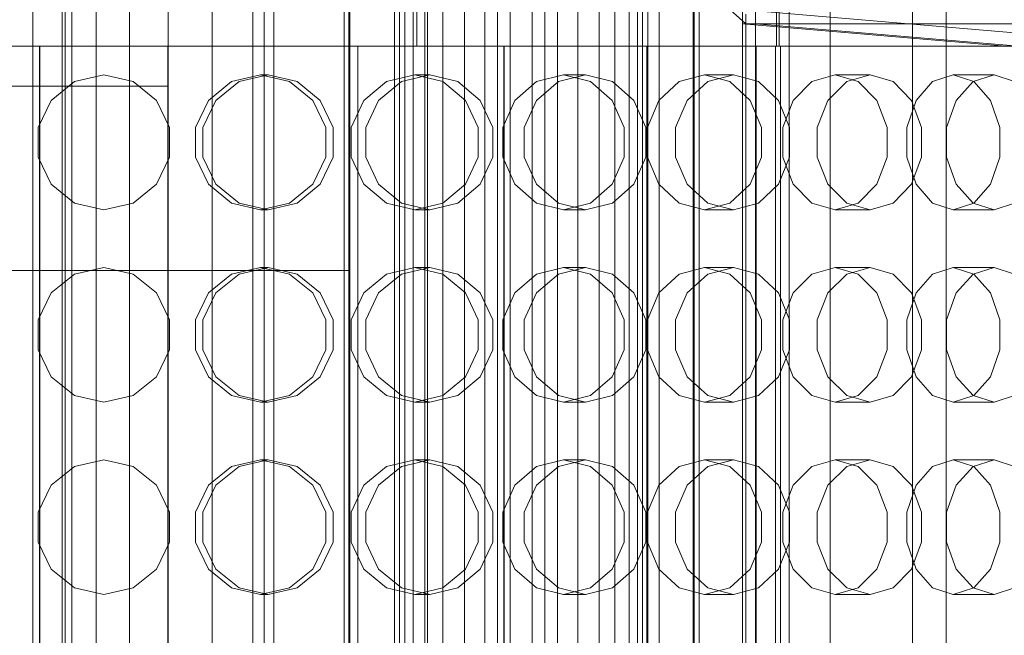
# Model space of a CAD drawing. Header units: millimetres. Extents: x -1970 to 61924, y -58230 to 6847.
# Tile 566 of 656: x 24424 to 24731, y -17984 to -17792. Entities that reach past the tile are written whole.
import ezdxf

# ---------------------------------------------------------------- set-up
doc = ezdxf.new("R2010")
doc.units = ezdxf.units.MM
for name, color, linetype, lineweight in [('COTAS_P', 1, 'Continuous', 0), ('superior_briquetadora', 7, 'Continuous', 0), ('superior_C02', 7, 'Continuous', 0), ('superior_C02-briq', 7, 'Continuous', 0), ('superior_C05', 7, 'Continuous', 0)]:
    doc.layers.add(name, color=color, linetype=linetype, lineweight=lineweight)
doc.dimstyles.new('R19_100', dxfattribs={"dimtxt": 250, "dimasz": 150, "dimexe": 150, "dimexo": 80, "dimgap": 100, "dimtad": 1, "dimtih": 1, "dimtoh": 1, "dimdsep": 46, "dimcen": 0.09, "dimadec": 0, "dimazin": 0, "dimtfac": 1, "dimtdec": 4, "dimtofl": 0, "dimtmove": 0, "dimatfit": 3, "dimfxl": 1, "dimtolj": 1, "dimtzin": 0, "dimarcsym": 0})

# ---------------------------------------------------------------- blocks, each defined once
blk = doc.blocks.new('DIM_R26_29')
at = {"layer": 'COTAS_P'}
for p, q in [((24250.07, -17080), (24400.07, -17035)), ((26750.07, -17080), (26600.07, -17035)), ((24250.07, -17980), (24250.07, -17080)), ((24250.07, -17080), (26750.07, -17080)), ((24250.07, -17080), (24400.07, -17125)), ((26750.07, -17080), (26600.07, -17125)), ((26750.07, -17980), (26750.07, -17080))]:
    blk.add_line(p, q, dxfattribs=at)
blk.add_text('2500 P', height=250, dxfattribs=at).set_placement((25500.07, -16980))

msp = doc.modelspace()

# ---------------------------------------------------------------- linework, layer by layer
at = {"layer": 'superior_briquetadora'}
for p, q in [((24547.567, -17250), (24547.567, -17800)), ((24659.657, -17520), (24659.657, -17800)), ((24660.478, -17520), (24660.478, -17800)), ((24500.067, -18305), (24500.067, -17655)), ((24503.067, -18305), (24503.067, -17655)), ((24650.067, -17793), (24500.067, -17658)), ((24623.067, -18171), (24623.067, -17789)), ((24649.067, -17789), (24649.067, -18171)), ((24650.067, -17790), (24650.067, -17793)), ((24650.067, -17790), (24650.067, -18170)), ((24653.067, -17789), (24735.067, -17796)), ((24653.067, -17793), (24653.067, -17789)), ((24653.067, -17790), (24653.067, -18170)), ((24731.067, -17800), (24649.067, -17793)), ((24649.067, -17793), (24649.067, -18167)), ((24649.067, -17793), (24653.067, -17793)), ((25050.067, -17793), (24650.067, -17793)), ((24653.067, -18167), (24653.067, -17793)), ((24653.067, -17793), (24735.067, -17800)), ((24653.067, -17793), (25047.067, -17793)), ((24410.384, -17800), (24430.2, -17800)), ((24411.103, -17800), (24430.067, -17800)), ((24411.206, -17800), (24430.167, -17800)), ((24430.552, -17800), (24411.518, -17800)), ((24430.568, -17800), (24411.549, -17800)), ((24412.756, -17800), (24431.046, -17800)), ((24430.067, -17800), (24430.067, -18160)), ((24430.067, -17800), (24470.067, -17800)), ((24430.167, -17800), (24430.167, -18160)), ((24430.167, -17800), (24469.967, -17800)), ((24430.2, -17800), (24450.067, -17800)), ((24450.067, -17800), (24430.552, -17800)), ((24450.067, -17800), (24430.568, -17800)), ((24431.046, -17800), (24450.067, -17800)), ((24450.067, -17800), (24469.089, -17800)), ((24469.567, -17800), (24450.067, -17800)), ((24469.583, -17800), (24450.067, -17800)), ((24450.067, -17800), (24469.935, -17800)), ((24469.089, -17800), (24487.379, -17800)), ((24488.586, -17800), (24469.567, -17800)), ((24488.617, -17800), (24469.583, -17800)), ((24469.935, -17800), (24489.751, -17800)), ((24469.967, -17800), (24488.929, -17800)), ((24469.967, -18160), (24469.967, -17800)), ((24470.067, -17800), (24489.032, -17800)), ((24470.067, -18160), (24470.067, -17800)), ((24487.379, -17800), (24504.236, -17800)), ((24506.657, -17800), (24488.586, -17800)), ((24506.703, -17800), (24488.617, -17800)), ((24488.929, -17800), (24506.938, -17800)), ((24489.032, -17800), (24507.043, -17800)), ((24489.751, -17800), (24509.465, -17800)), ((24504.236, -17800), (24519.01, -17800)), ((24523.335, -17800), (24506.657, -17800)), ((24523.394, -17800), (24506.703, -17800)), ((24506.938, -17800), (24523.553, -17800)), ((24507.043, -17800), (24523.658, -17800)), ((24509.465, -17800), (24529.027, -17800)), ((24519.01, -17800), (24531.136, -17800)), ((24538.208, -17800), (24523.335, -17800)), ((24538.279, -17800), (24523.394, -17800)), ((24523.553, -17800), (24538.368, -17800)), ((24523.658, -17800), (24538.472, -17800)), ((24529.027, -17800), (24548.386, -17800)), ((24529.192, -18160), (24529.192, -17800)), ((24532.618, -17800), (24529.192, -17800)), ((24531.136, -17800), (24540.146, -17800)), ((24542.373, -17800), (24532.618, -17800)), ((24550.911, -17800), (24538.208, -17800)), ((24550.992, -17800), (24538.279, -17800)), ((24538.368, -17800), (24551.017, -17800)), ((24538.472, -17800), (24551.12, -17800)), ((24540.146, -17800), (24545.694, -17800)), ((24556.972, -17800), (24542.373, -17800)), ((24545.694, -17800), (24547.567, -17800)), ((24548.386, -17800), (24567.493, -17800)), ((24561.131, -17800), (24550.911, -17800)), ((24561.221, -17800), (24550.992, -17800)), ((24551.017, -17800), (24561.193, -17800)), ((24551.12, -17800), (24561.295, -17800)), ((24574.192, -17800), (24556.972, -17800)), ((24568.617, -17800), (24561.131, -17800)), ((24561.193, -17800), (24568.644, -17800)), ((24568.712, -17800), (24561.221, -17800)), ((24561.295, -17800), (24568.745, -17800)), ((24567.493, -17800), (24586.298, -17800)), ((24573.183, -17800), (24568.617, -17800)), ((24568.644, -17800), (24573.19, -17800)), ((24573.282, -17800), (24568.712, -17800)), ((24568.745, -17800), (24573.29, -17800)), ((24574.717, -17800), (24573.183, -17800)), ((24573.19, -17800), (24574.717, -17800)), ((24574.817, -17800), (24573.282, -17800)), ((24573.29, -17800), (24574.817, -17800)), ((24591.413, -17800), (24574.192, -17800)), ((24574.717, -17800), (24574.717, -18160)), ((24574.817, -18160), (24574.817, -17800)), ((24586.298, -17800), (24604.754, -17800)), ((24606.012, -17800), (24591.413, -17800)), ((24602.771, -17800), (24600.072, -17800)), ((24600.072, -17800), (24603.246, -17800)), ((24611.079, -17800), (24602.771, -17800)), ((24603.246, -17800), (24611.982, -17800)), ((24604.754, -17800), (24622.812, -17800)), ((24615.767, -17800), (24606.012, -17800)), ((24624.181, -17800), (24611.079, -17800)), ((24611.982, -17800), (24625.425, -17800)), ((24619.192, -17800), (24615.767, -17800)), ((24619.192, -18160), (24619.192, -17800)), ((24622.812, -17800), (24640.427, -17800)), ((24640.797, -17800), (24624.181, -17800)), ((24625.425, -17800), (24642.259, -17800)), ((24634.795, -17800), (24628.781, -17800)), ((24628.781, -17800), (24628.964, -17800)), ((24628.964, -17800), (24635.307, -17800)), ((24645.815, -17800), (24634.795, -17800)), ((24635.307, -17800), (24646.554, -17800)), ((24640.427, -17800), (24657.554, -17800)), ((24659.299, -17800), (24640.797, -17800)), ((24642.259, -17800), (24660.836, -17800)), ((24659.657, -17800), (24645.815, -17800)), ((24646.554, -17800), (24660.478, -17800)), ((24653.317, -18160), (24653.317, -17800)), ((24656.743, -17800), (24653.317, -17800)), ((24666.498, -17800), (24656.743, -17800)), ((24657.554, -17800), (24674.147, -17800)), ((24677.876, -17800), (24659.299, -17800)), ((24659.299, -17800), (24659.299, -18160)), ((24673.581, -17800), (24659.657, -17800)), ((24660.478, -17800), (24674.32, -17800)), ((24660.836, -17800), (24679.338, -17800)), ((24660.836, -17800), (24660.836, -18160)), ((24681.097, -17800), (24666.498, -17800)), ((24684.828, -17800), (24673.581, -17800)), ((24674.147, -17800), (24690.166, -17800)), ((24674.32, -17800), (24685.34, -17800)), ((24694.71, -17800), (24677.876, -17800)), ((24679.338, -17800), (24695.954, -17800)), ((24698.317, -17800), (24681.097, -17800)), ((24691.171, -17800), (24684.828, -17800)), ((24685.34, -17800), (24691.354, -17800)), ((24690.166, -17800), (24705.568, -17800)), ((24691.354, -17800), (24691.171, -17800)), ((24708.153, -17800), (24694.71, -17800)), ((24695.954, -17800), (24709.056, -17800)), ((24715.538, -17800), (24698.317, -17800)), ((24705.568, -17800), (24720.315, -17800)), ((24716.889, -17800), (24708.153, -17800)), ((24709.056, -17800), (24717.364, -17800)), ((24730.137, -17800), (24715.538, -17800)), ((24720.063, -17800), (24716.889, -17800)), ((24717.364, -17800), (24720.063, -17800)), ((24720.315, -17800), (24734.367, -17800)), ((24739.892, -17800), (24730.137, -17800)), ((24450.067, -17809), (24440.955, -17811.08)), ((24450.067, -17809), (24459.18, -17811.08)), ((24489.883, -17811.08), (24498.917, -17809)), ((24501.266, -17809), (24492.218, -17811.08)), ((24498.917, -17809), (24501.266, -17809)), ((24507.951, -17811.08), (24498.917, -17809)), ((24501.266, -17809), (24510.287, -17811.08)), ((24538.129, -17811.08), (24546.931, -17809)), ((24551.589, -17809), (24542.76, -17811.08)), ((24546.931, -17809), (24551.589, -17809)), ((24555.732, -17811.08), (24546.931, -17809)), ((24551.589, -17809), (24560.364, -17811.08)), ((24584.869, -17811.08), (24593.287, -17809)), ((24600.175, -17809), (24591.716, -17811.08)), ((24593.287, -17809), (24600.175, -17809)), ((24601.705, -17811.08), (24593.287, -17809)), ((24600.175, -17809), (24608.553, -17811.08)), ((24629.302, -17811.08), (24637.192, -17809)), ((24637.192, -17809), (24646.192, -17809)), ((24645.083, -17811.08), (24637.192, -17809)), ((24646.192, -17809), (24638.248, -17811.08)), ((24646.192, -17809), (24654.031, -17811.08)), ((24670.668, -17811.08), (24677.896, -17809)), ((24677.896, -17809), (24688.854, -17809)), ((24685.125, -17811.08), (24677.896, -17809)), ((24688.854, -17809), (24681.56, -17811.08)), ((24688.854, -17809), (24696.019, -17811.08)), ((24708.259, -17811.08), (24714.702, -17809)), ((24714.702, -17809), (24727.43, -17809)), ((24721.145, -17811.08), (24714.702, -17809)), ((24727.43, -17809), (24720.912, -17811.08)), ((24727.43, -17809), (24733.799, -17811.08)), ((24440.955, -17811.08), (24433.649, -17816.906)), ((24459.18, -17811.08), (24466.486, -17816.906)), ((24482.639, -17816.907), (24489.883, -17811.08)), ((24492.218, -17811.08), (24484.944, -17816.906)), ((24515.195, -17816.907), (24507.951, -17811.08)), ((24510.287, -17811.08), (24517.499, -17816.906)), ((24531.071, -17816.907), (24538.129, -17811.08)), ((24542.76, -17811.08), (24535.641, -17816.906)), ((24562.79, -17816.907), (24555.732, -17811.08)), ((24560.364, -17811.08), (24567.359, -17816.906)), ((24578.118, -17816.907), (24584.869, -17811.08)), ((24591.716, -17811.08), (24584.875, -17816.906)), ((24584.875, -17816.906), (24591.716, -17811.08)), ((24608.455, -17816.907), (24601.705, -17811.08)), ((24608.553, -17811.08), (24615.212, -17816.906)), ((24622.974, -17816.907), (24629.302, -17811.08)), ((24638.248, -17811.08), (24631.802, -17816.906)), ((24651.411, -17816.907), (24645.083, -17811.08)), ((24654.031, -17811.08), (24660.239, -17816.906)), ((24664.871, -17816.907), (24670.668, -17811.08)), ((24681.56, -17811.08), (24675.619, -17816.906)), ((24690.922, -17816.907), (24685.125, -17811.08)), ((24696.019, -17811.08), (24701.67, -17816.906)), ((24703.093, -17816.907), (24708.259, -17811.08)), ((24720.912, -17811.08), (24715.577, -17816.906)), ((24726.312, -17816.907), (24721.145, -17811.08)), ((24433.649, -17816.906), (24429.594, -17825.326)), ((24466.486, -17816.906), (24470.541, -17825.326)), ((24478.619, -17825.327), (24482.639, -17816.907)), ((24484.944, -17816.906), (24480.898, -17825.326)), ((24519.215, -17825.327), (24515.195, -17816.907)), ((24517.499, -17816.906), (24521.495, -17825.326)), ((24527.155, -17825.327), (24531.071, -17816.907)), ((24535.641, -17816.906), (24531.675, -17825.326)), ((24566.706, -17825.327), (24562.79, -17816.907)), ((24567.359, -17816.906), (24571.227, -17825.326)), ((24574.372, -17825.327), (24578.118, -17816.907)), ((24584.875, -17816.906), (24581.056, -17825.326)), ((24581.056, -17825.326), (24584.875, -17816.906)), ((24612.202, -17825.327), (24608.455, -17816.907)), ((24615.212, -17816.906), (24618.885, -17825.326)), ((24619.462, -17825.327), (24622.974, -17816.907)), ((24631.802, -17816.906), (24628.195, -17825.326)), ((24654.923, -17825.327), (24651.411, -17816.907)), ((24660.239, -17816.906), (24663.656, -17825.326)), ((24661.654, -17825.327), (24664.871, -17816.907)), ((24675.619, -17816.906), (24672.286, -17825.326)), ((24694.139, -17825.327), (24690.922, -17816.907)), ((24700.225, -17825.327), (24703.093, -17816.907)), ((24701.67, -17816.906), (24704.771, -17825.326)), ((24715.577, -17816.906), (24712.575, -17825.326)), ((24729.179, -17825.327), (24726.312, -17816.907)), ((24429.594, -17825.326), (24429.594, -17834.674)), ((24470.541, -17825.326), (24470.541, -17834.674)), ((24478.619, -17834.673), (24478.619, -17825.327)), ((24480.898, -17825.326), (24480.898, -17834.674)), ((24519.215, -17834.673), (24519.215, -17825.327)), ((24521.495, -17825.326), (24521.495, -17834.674)), ((24527.155, -17834.673), (24527.155, -17825.327)), ((24531.675, -17825.326), (24531.675, -17834.674)), ((24566.706, -17834.673), (24566.706, -17825.327)), ((24571.227, -17825.326), (24571.227, -17834.674)), ((24574.372, -17834.673), (24574.372, -17825.327)), ((24581.056, -17825.326), (24581.056, -17834.674)), ((24612.202, -17834.673), (24612.202, -17825.327)), ((24618.885, -17825.326), (24618.885, -17834.674)), ((24619.462, -17834.673), (24619.462, -17825.327)), ((24628.195, -17825.326), (24628.195, -17834.674)), ((24654.923, -17834.673), (24654.923, -17825.327)), ((24661.654, -17834.673), (24661.654, -17825.327)), ((24663.656, -17825.326), (24663.656, -17834.674)), ((24672.286, -17825.326), (24672.286, -17834.674)), ((24694.139, -17834.673), (24694.139, -17825.327)), ((24700.225, -17834.673), (24700.225, -17825.327)), ((24704.771, -17825.326), (24704.771, -17834.674)), ((24712.575, -17825.326), (24712.575, -17834.674)), ((24729.179, -17834.673), (24729.179, -17825.327)), ((24429.594, -17834.674), (24433.649, -17843.094)), ((24470.541, -17834.674), (24466.486, -17843.094)), ((24482.639, -17843.093), (24478.619, -17834.673)), ((24480.898, -17834.674), (24484.944, -17843.094)), ((24515.195, -17843.093), (24519.215, -17834.673)), ((24521.495, -17834.674), (24517.499, -17843.094)), ((24531.071, -17843.093), (24527.155, -17834.673)), ((24531.675, -17834.674), (24535.641, -17843.094)), ((24562.79, -17843.093), (24566.706, -17834.673)), ((24571.227, -17834.674), (24567.359, -17843.094)), ((24578.118, -17843.093), (24574.372, -17834.673)), ((24581.056, -17834.674), (24584.875, -17843.094)), ((24584.875, -17843.094), (24581.056, -17834.674)), ((24608.455, -17843.093), (24612.202, -17834.673)), ((24618.885, -17834.674), (24615.212, -17843.094)), ((24622.974, -17843.093), (24619.462, -17834.673)), ((24628.195, -17834.674), (24631.802, -17843.094)), ((24651.411, -17843.093), (24654.923, -17834.673)), ((24663.656, -17834.674), (24660.239, -17843.094)), ((24664.871, -17843.093), (24661.654, -17834.673)), ((24672.286, -17834.674), (24675.619, -17843.094)), ((24690.922, -17843.093), (24694.139, -17834.673)), ((24703.093, -17843.093), (24700.225, -17834.673)), ((24704.771, -17834.674), (24701.67, -17843.094)), ((24712.575, -17834.674), (24715.577, -17843.094)), ((24726.312, -17843.093), (24729.179, -17834.673)), ((24433.649, -17843.094), (24440.955, -17848.92)), ((24466.486, -17843.094), (24459.18, -17848.92)), ((24489.883, -17848.92), (24482.639, -17843.093)), ((24484.944, -17843.094), (24492.218, -17848.92)), ((24507.951, -17848.92), (24515.195, -17843.093)), ((24517.499, -17843.094), (24510.287, -17848.92)), ((24538.129, -17848.92), (24531.071, -17843.093)), ((24535.641, -17843.094), (24542.76, -17848.92)), ((24555.732, -17848.92), (24562.79, -17843.093)), ((24567.359, -17843.094), (24560.364, -17848.92)), ((24584.869, -17848.92), (24578.118, -17843.093)), ((24584.875, -17843.094), (24591.716, -17848.92)), ((24591.716, -17848.92), (24584.875, -17843.094)), ((24601.705, -17848.92), (24608.455, -17843.093)), ((24615.212, -17843.094), (24608.553, -17848.92)), ((24629.302, -17848.92), (24622.974, -17843.093)), ((24631.802, -17843.094), (24638.248, -17848.92)), ((24645.083, -17848.92), (24651.411, -17843.093)), ((24660.239, -17843.094), (24654.031, -17848.92)), ((24670.668, -17848.92), (24664.871, -17843.093)), ((24675.619, -17843.094), (24681.56, -17848.92)), ((24685.125, -17848.92), (24690.922, -17843.093)), ((24701.67, -17843.094), (24696.019, -17848.92)), ((24708.259, -17848.92), (24703.093, -17843.093)), ((24715.577, -17843.094), (24720.912, -17848.92)), ((24721.145, -17848.92), (24726.312, -17843.093)), ((24440.955, -17848.92), (24450.067, -17851)), ((24459.18, -17848.92), (24450.067, -17851)), ((24498.917, -17851), (24489.883, -17848.92)), ((24492.218, -17848.92), (24501.266, -17851)), ((24498.917, -17851), (24507.951, -17848.92)), ((24510.287, -17848.92), (24501.266, -17851)), ((24546.931, -17851), (24538.129, -17848.92)), ((24542.76, -17848.92), (24551.589, -17851)), ((24546.931, -17851), (24555.732, -17848.92)), ((24560.364, -17848.92), (24551.589, -17851)), ((24593.287, -17851), (24584.869, -17848.92)), ((24591.716, -17848.92), (24600.175, -17851)), ((24593.287, -17851), (24601.705, -17848.92)), ((24608.553, -17848.92), (24600.175, -17851)), ((24637.192, -17851), (24629.302, -17848.92)), ((24637.192, -17851), (24645.083, -17848.92)), ((24638.248, -17848.92), (24646.192, -17851)), ((24654.031, -17848.92), (24646.192, -17851)), ((24677.896, -17851), (24670.668, -17848.92)), ((24677.896, -17851), (24685.125, -17848.92)), ((24681.56, -17848.92), (24688.854, -17851)), ((24696.019, -17848.92), (24688.854, -17851)), ((24714.702, -17851), (24708.259, -17848.92)), ((24714.702, -17851), (24721.145, -17848.92)), ((24720.912, -17848.92), (24727.43, -17851)), ((24733.799, -17848.92), (24727.43, -17851)), ((24498.917, -17851), (24501.266, -17851)), ((24546.931, -17851), (24551.589, -17851)), ((24593.287, -17851), (24600.175, -17851)), ((24637.192, -17851), (24646.192, -17851)), ((24677.896, -17851), (24688.854, -17851)), ((24714.702, -17851), (24727.43, -17851)), ((24450.067, -17869), (24440.955, -17871.08)), ((24450.067, -17869), (24459.18, -17871.08)), ((24489.883, -17871.08), (24498.917, -17869)), ((24501.266, -17869), (24492.218, -17871.08)), ((24498.917, -17869), (24501.266, -17869)), ((24507.951, -17871.08), (24498.917, -17869)), ((24501.266, -17869), (24510.287, -17871.08)), ((24538.129, -17871.08), (24546.931, -17869)), ((24551.589, -17869), (24542.76, -17871.08)), ((24546.931, -17869), (24551.589, -17869)), ((24555.732, -17871.08), (24546.931, -17869)), ((24551.589, -17869), (24560.364, -17871.08)), ((24584.869, -17871.08), (24593.287, -17869)), ((24600.175, -17869), (24591.716, -17871.08)), ((24593.287, -17869), (24600.175, -17869)), ((24601.705, -17871.08), (24593.287, -17869)), ((24600.175, -17869), (24608.553, -17871.08)), ((24629.302, -17871.08), (24637.192, -17869)), ((24637.192, -17869), (24646.192, -17869)), ((24645.083, -17871.08), (24637.192, -17869)), ((24646.192, -17869), (24638.248, -17871.08)), ((24646.192, -17869), (24654.031, -17871.08)), ((24670.668, -17871.08), (24677.896, -17869)), ((24677.896, -17869), (24688.854, -17869)), ((24685.125, -17871.08), (24677.896, -17869)), ((24688.854, -17869), (24681.56, -17871.08)), ((24688.854, -17869), (24696.019, -17871.08)), ((24708.259, -17871.08), (24714.702, -17869)), ((24714.702, -17869), (24727.43, -17869)), ((24721.145, -17871.08), (24714.702, -17869)), ((24727.43, -17869), (24720.912, -17871.08)), ((24727.43, -17869), (24733.799, -17871.08)), ((24440.955, -17871.08), (24433.649, -17876.906)), ((24459.18, -17871.08), (24466.486, -17876.906)), ((24482.639, -17876.907), (24489.883, -17871.08)), ((24492.218, -17871.08), (24484.944, -17876.906)), ((24515.195, -17876.907), (24507.951, -17871.08)), ((24510.287, -17871.08), (24517.499, -17876.906)), ((24531.071, -17876.907), (24538.129, -17871.08)), ((24542.76, -17871.08), (24535.641, -17876.906)), ((24562.79, -17876.907), (24555.732, -17871.08)), ((24560.364, -17871.08), (24567.359, -17876.906)), ((24578.118, -17876.907), (24584.869, -17871.08)), ((24591.716, -17871.08), (24584.875, -17876.906)), ((24584.875, -17876.906), (24591.716, -17871.08)), ((24608.455, -17876.907), (24601.705, -17871.08)), ((24608.553, -17871.08), (24615.212, -17876.906)), ((24622.974, -17876.907), (24629.302, -17871.08)), ((24638.248, -17871.08), (24631.802, -17876.906)), ((24651.411, -17876.907), (24645.083, -17871.08)), ((24654.031, -17871.08), (24660.239, -17876.906)), ((24664.871, -17876.907), (24670.668, -17871.08)), ((24681.56, -17871.08), (24675.619, -17876.906)), ((24690.922, -17876.907), (24685.125, -17871.08)), ((24696.019, -17871.08), (24701.67, -17876.906)), ((24703.093, -17876.907), (24708.259, -17871.08)), ((24720.912, -17871.08), (24715.577, -17876.906)), ((24726.312, -17876.907), (24721.145, -17871.08)), ((24433.649, -17876.906), (24429.594, -17885.326)), ((24466.486, -17876.906), (24470.541, -17885.326)), ((24478.619, -17885.327), (24482.639, -17876.907)), ((24484.944, -17876.906), (24480.898, -17885.326)), ((24519.215, -17885.327), (24515.195, -17876.907)), ((24517.499, -17876.906), (24521.495, -17885.326)), ((24527.155, -17885.327), (24531.071, -17876.907)), ((24535.641, -17876.906), (24531.675, -17885.326)), ((24566.706, -17885.327), (24562.79, -17876.907)), ((24567.359, -17876.906), (24571.227, -17885.326)), ((24574.372, -17885.327), (24578.118, -17876.907)), ((24584.875, -17876.906), (24581.056, -17885.326)), ((24581.056, -17885.326), (24584.875, -17876.906)), ((24612.202, -17885.327), (24608.455, -17876.907)), ((24615.212, -17876.906), (24618.885, -17885.326)), ((24619.462, -17885.327), (24622.974, -17876.907)), ((24631.802, -17876.906), (24628.195, -17885.326)), ((24654.923, -17885.327), (24651.411, -17876.907)), ((24660.239, -17876.906), (24663.656, -17885.326)), ((24661.654, -17885.327), (24664.871, -17876.907)), ((24675.619, -17876.906), (24672.286, -17885.326)), ((24694.139, -17885.327), (24690.922, -17876.907)), ((24700.225, -17885.327), (24703.093, -17876.907)), ((24701.67, -17876.906), (24704.771, -17885.326)), ((24715.577, -17876.906), (24712.575, -17885.326)), ((24729.179, -17885.327), (24726.312, -17876.907)), ((24429.594, -17885.326), (24429.594, -17894.674)), ((24470.541, -17885.326), (24470.541, -17894.674)), ((24478.619, -17894.673), (24478.619, -17885.327)), ((24480.898, -17885.326), (24480.898, -17894.674)), ((24519.215, -17894.673), (24519.215, -17885.327)), ((24521.495, -17885.326), (24521.495, -17894.674)), ((24527.155, -17894.673), (24527.155, -17885.327)), ((24531.675, -17885.326), (24531.675, -17894.674)), ((24566.706, -17894.673), (24566.706, -17885.327)), ((24571.227, -17885.326), (24571.227, -17894.674)), ((24574.372, -17894.673), (24574.372, -17885.327)), ((24581.056, -17885.326), (24581.056, -17894.674)), ((24612.202, -17894.673), (24612.202, -17885.327)), ((24618.885, -17885.326), (24618.885, -17894.674)), ((24619.462, -17894.673), (24619.462, -17885.327)), ((24628.195, -17885.326), (24628.195, -17894.674)), ((24654.923, -17894.673), (24654.923, -17885.327)), ((24661.654, -17894.673), (24661.654, -17885.327)), ((24663.656, -17885.326), (24663.656, -17894.674)), ((24672.286, -17885.326), (24672.286, -17894.674)), ((24694.139, -17894.673), (24694.139, -17885.327)), ((24700.225, -17894.673), (24700.225, -17885.327)), ((24704.771, -17885.326), (24704.771, -17894.674)), ((24712.575, -17885.326), (24712.575, -17894.674)), ((24729.179, -17894.673), (24729.179, -17885.327)), ((24429.594, -17894.674), (24433.649, -17903.094)), ((24470.541, -17894.674), (24466.486, -17903.094)), ((24482.639, -17903.093), (24478.619, -17894.673)), ((24480.898, -17894.674), (24484.944, -17903.094)), ((24515.195, -17903.093), (24519.215, -17894.673)), ((24521.495, -17894.674), (24517.499, -17903.094)), ((24531.071, -17903.093), (24527.155, -17894.673)), ((24531.675, -17894.674), (24535.641, -17903.094)), ((24562.79, -17903.093), (24566.706, -17894.673)), ((24571.227, -17894.674), (24567.359, -17903.094)), ((24578.118, -17903.093), (24574.372, -17894.673)), ((24581.056, -17894.674), (24584.875, -17903.094)), ((24584.875, -17903.094), (24581.056, -17894.674)), ((24608.455, -17903.093), (24612.202, -17894.673)), ((24618.885, -17894.674), (24615.212, -17903.094)), ((24622.974, -17903.093), (24619.462, -17894.673)), ((24628.195, -17894.674), (24631.802, -17903.094)), ((24651.411, -17903.093), (24654.923, -17894.673)), ((24663.656, -17894.674), (24660.239, -17903.094)), ((24664.871, -17903.093), (24661.654, -17894.673)), ((24672.286, -17894.674), (24675.619, -17903.094)), ((24690.922, -17903.093), (24694.139, -17894.673)), ((24703.093, -17903.093), (24700.225, -17894.673)), ((24704.771, -17894.674), (24701.67, -17903.094)), ((24712.575, -17894.674), (24715.577, -17903.094)), ((24726.312, -17903.093), (24729.179, -17894.673)), ((24433.649, -17903.094), (24440.955, -17908.92)), ((24466.486, -17903.094), (24459.18, -17908.92)), ((24489.883, -17908.92), (24482.639, -17903.093)), ((24484.944, -17903.094), (24492.218, -17908.92)), ((24507.951, -17908.92), (24515.195, -17903.093)), ((24517.499, -17903.094), (24510.287, -17908.92)), ((24538.129, -17908.92), (24531.071, -17903.093)), ((24535.641, -17903.094), (24542.76, -17908.92)), ((24555.732, -17908.92), (24562.79, -17903.093)), ((24567.359, -17903.094), (24560.364, -17908.92)), ((24584.869, -17908.92), (24578.118, -17903.093)), ((24584.875, -17903.094), (24591.716, -17908.92)), ((24591.716, -17908.92), (24584.875, -17903.094)), ((24601.705, -17908.92), (24608.455, -17903.093)), ((24615.212, -17903.094), (24608.553, -17908.92)), ((24629.302, -17908.92), (24622.974, -17903.093)), ((24631.802, -17903.094), (24638.248, -17908.92)), ((24645.083, -17908.92), (24651.411, -17903.093)), ((24660.239, -17903.094), (24654.031, -17908.92)), ((24670.668, -17908.92), (24664.871, -17903.093)), ((24675.619, -17903.094), (24681.56, -17908.92)), ((24685.125, -17908.92), (24690.922, -17903.093)), ((24701.67, -17903.094), (24696.019, -17908.92)), ((24708.259, -17908.92), (24703.093, -17903.093)), ((24715.577, -17903.094), (24720.912, -17908.92)), ((24721.145, -17908.92), (24726.312, -17903.093)), ((24440.955, -17908.92), (24450.067, -17911)), ((24459.18, -17908.92), (24450.067, -17911)), ((24498.917, -17911), (24489.883, -17908.92)), ((24492.218, -17908.92), (24501.266, -17911)), ((24498.917, -17911), (24507.951, -17908.92)), ((24510.287, -17908.92), (24501.266, -17911)), ((24546.931, -17911), (24538.129, -17908.92)), ((24542.76, -17908.92), (24551.589, -17911)), ((24546.931, -17911), (24555.732, -17908.92)), ((24560.364, -17908.92), (24551.589, -17911)), ((24593.287, -17911), (24584.869, -17908.92)), ((24591.716, -17908.92), (24600.175, -17911)), ((24593.287, -17911), (24601.705, -17908.92)), ((24608.553, -17908.92), (24600.175, -17911)), ((24637.192, -17911), (24629.302, -17908.92)), ((24637.192, -17911), (24645.083, -17908.92)), ((24638.248, -17908.92), (24646.192, -17911)), ((24654.031, -17908.92), (24646.192, -17911)), ((24677.896, -17911), (24670.668, -17908.92)), ((24677.896, -17911), (24685.125, -17908.92)), ((24681.56, -17908.92), (24688.854, -17911)), ((24696.019, -17908.92), (24688.854, -17911)), ((24714.702, -17911), (24708.259, -17908.92)), ((24714.702, -17911), (24721.145, -17908.92)), ((24720.912, -17908.92), (24727.43, -17911)), ((24733.799, -17908.92), (24727.43, -17911)), ((24498.917, -17911), (24501.266, -17911)), ((24546.931, -17911), (24551.589, -17911)), ((24593.287, -17911), (24600.175, -17911)), ((24637.192, -17911), (24646.192, -17911)), ((24677.896, -17911), (24688.854, -17911)), ((24714.702, -17911), (24727.43, -17911)), ((24450.067, -17929), (24440.955, -17931.08)), ((24450.067, -17929), (24459.18, -17931.08)), ((24489.883, -17931.08), (24498.917, -17929)), ((24501.266, -17929), (24492.218, -17931.08)), ((24498.917, -17929), (24501.266, -17929)), ((24507.951, -17931.08), (24498.917, -17929)), ((24501.266, -17929), (24510.287, -17931.08)), ((24538.129, -17931.08), (24546.931, -17929)), ((24551.589, -17929), (24542.76, -17931.08)), ((24546.931, -17929), (24551.589, -17929)), ((24555.732, -17931.08), (24546.931, -17929)), ((24551.589, -17929), (24560.364, -17931.08)), ((24584.869, -17931.08), (24593.287, -17929)), ((24600.175, -17929), (24591.716, -17931.08)), ((24593.287, -17929), (24600.175, -17929)), ((24601.705, -17931.08), (24593.287, -17929)), ((24600.175, -17929), (24608.553, -17931.08)), ((24629.302, -17931.08), (24637.192, -17929)), ((24637.192, -17929), (24646.192, -17929)), ((24645.083, -17931.08), (24637.192, -17929)), ((24646.192, -17929), (24638.248, -17931.08)), ((24646.192, -17929), (24654.031, -17931.08)), ((24670.668, -17931.08), (24677.896, -17929)), ((24677.896, -17929), (24688.854, -17929)), ((24685.125, -17931.08), (24677.896, -17929)), ((24688.854, -17929), (24681.56, -17931.08)), ((24688.854, -17929), (24696.019, -17931.08)), ((24708.259, -17931.08), (24714.702, -17929)), ((24714.702, -17929), (24727.43, -17929)), ((24721.145, -17931.08), (24714.702, -17929)), ((24727.43, -17929), (24720.912, -17931.08)), ((24727.43, -17929), (24733.799, -17931.08)), ((24440.955, -17931.08), (24433.649, -17936.906)), ((24459.18, -17931.08), (24466.486, -17936.906)), ((24482.639, -17936.907), (24489.883, -17931.08)), ((24492.218, -17931.08), (24484.944, -17936.906)), ((24515.195, -17936.907), (24507.951, -17931.08)), ((24510.287, -17931.08), (24517.499, -17936.906)), ((24531.071, -17936.907), (24538.129, -17931.08)), ((24542.76, -17931.08), (24535.641, -17936.906)), ((24562.79, -17936.907), (24555.732, -17931.08)), ((24560.364, -17931.08), (24567.359, -17936.906)), ((24578.118, -17936.907), (24584.869, -17931.08)), ((24591.716, -17931.08), (24584.875, -17936.906)), ((24584.875, -17936.906), (24591.716, -17931.08)), ((24608.455, -17936.907), (24601.705, -17931.08)), ((24608.553, -17931.08), (24615.212, -17936.906)), ((24622.974, -17936.907), (24629.302, -17931.08)), ((24638.248, -17931.08), (24631.802, -17936.906)), ((24651.411, -17936.907), (24645.083, -17931.08)), ((24654.031, -17931.08), (24660.239, -17936.906)), ((24664.871, -17936.907), (24670.668, -17931.08)), ((24681.56, -17931.08), (24675.619, -17936.906)), ((24690.922, -17936.907), (24685.125, -17931.08)), ((24696.019, -17931.08), (24701.67, -17936.906)), ((24703.093, -17936.907), (24708.259, -17931.08)), ((24720.912, -17931.08), (24715.577, -17936.906)), ((24726.312, -17936.907), (24721.145, -17931.08)), ((24433.649, -17936.906), (24429.594, -17945.326)), ((24466.486, -17936.906), (24470.541, -17945.326)), ((24478.619, -17945.327), (24482.639, -17936.907)), ((24484.944, -17936.906), (24480.898, -17945.326)), ((24519.215, -17945.327), (24515.195, -17936.907)), ((24517.499, -17936.906), (24521.495, -17945.326)), ((24527.155, -17945.327), (24531.071, -17936.907)), ((24535.641, -17936.906), (24531.675, -17945.326)), ((24566.706, -17945.327), (24562.79, -17936.907)), ((24567.359, -17936.906), (24571.227, -17945.326)), ((24574.372, -17945.327), (24578.118, -17936.907)), ((24584.875, -17936.906), (24581.056, -17945.326)), ((24581.056, -17945.326), (24584.875, -17936.906)), ((24612.202, -17945.327), (24608.455, -17936.907)), ((24615.212, -17936.906), (24618.885, -17945.326)), ((24619.462, -17945.327), (24622.974, -17936.907)), ((24631.802, -17936.906), (24628.195, -17945.326)), ((24654.923, -17945.327), (24651.411, -17936.907)), ((24660.239, -17936.906), (24663.656, -17945.326)), ((24661.654, -17945.327), (24664.871, -17936.907)), ((24675.619, -17936.906), (24672.286, -17945.326)), ((24694.139, -17945.327), (24690.922, -17936.907)), ((24700.225, -17945.327), (24703.093, -17936.907)), ((24701.67, -17936.906), (24704.771, -17945.326)), ((24715.577, -17936.906), (24712.575, -17945.326)), ((24729.179, -17945.327), (24726.312, -17936.907)), ((24429.594, -17945.326), (24429.594, -17954.674)), ((24470.541, -17945.326), (24470.541, -17954.674)), ((24478.619, -17954.673), (24478.619, -17945.327)), ((24480.898, -17945.326), (24480.898, -17954.674)), ((24519.215, -17954.673), (24519.215, -17945.327)), ((24521.495, -17945.326), (24521.495, -17954.674)), ((24527.155, -17954.673), (24527.155, -17945.327)), ((24531.675, -17945.326), (24531.675, -17954.674)), ((24566.706, -17954.673), (24566.706, -17945.327)), ((24571.227, -17945.326), (24571.227, -17954.674)), ((24574.372, -17954.673), (24574.372, -17945.327)), ((24581.056, -17945.326), (24581.056, -17954.674)), ((24612.202, -17954.673), (24612.202, -17945.327)), ((24618.885, -17945.326), (24618.885, -17954.674)), ((24619.462, -17954.673), (24619.462, -17945.327)), ((24628.195, -17945.326), (24628.195, -17954.674)), ((24654.923, -17954.673), (24654.923, -17945.327)), ((24661.654, -17954.673), (24661.654, -17945.327)), ((24663.656, -17945.326), (24663.656, -17954.674)), ((24672.286, -17945.326), (24672.286, -17954.674)), ((24694.139, -17954.673), (24694.139, -17945.327)), ((24700.225, -17954.673), (24700.225, -17945.327)), ((24704.771, -17945.326), (24704.771, -17954.674)), ((24712.575, -17945.326), (24712.575, -17954.674)), ((24729.179, -17954.673), (24729.179, -17945.327)), ((24429.594, -17954.674), (24433.649, -17963.094)), ((24470.541, -17954.674), (24466.486, -17963.094)), ((24482.639, -17963.093), (24478.619, -17954.673)), ((24480.898, -17954.674), (24484.944, -17963.094)), ((24515.195, -17963.093), (24519.215, -17954.673)), ((24521.495, -17954.674), (24517.499, -17963.094)), ((24531.071, -17963.093), (24527.155, -17954.673)), ((24531.675, -17954.674), (24535.641, -17963.094)), ((24562.79, -17963.093), (24566.706, -17954.673)), ((24571.227, -17954.674), (24567.359, -17963.094)), ((24578.118, -17963.093), (24574.372, -17954.673)), ((24581.056, -17954.674), (24584.875, -17963.094)), ((24584.875, -17963.094), (24581.056, -17954.674)), ((24608.455, -17963.093), (24612.202, -17954.673)), ((24618.885, -17954.674), (24615.212, -17963.094)), ((24622.974, -17963.093), (24619.462, -17954.673)), ((24628.195, -17954.674), (24631.802, -17963.094)), ((24651.411, -17963.093), (24654.923, -17954.673)), ((24663.656, -17954.674), (24660.239, -17963.094)), ((24664.871, -17963.093), (24661.654, -17954.673)), ((24672.286, -17954.674), (24675.619, -17963.094)), ((24690.922, -17963.093), (24694.139, -17954.673)), ((24703.093, -17963.093), (24700.225, -17954.673)), ((24704.771, -17954.674), (24701.67, -17963.094)), ((24712.575, -17954.674), (24715.577, -17963.094)), ((24726.312, -17963.093), (24729.179, -17954.673)), ((24433.649, -17963.094), (24440.955, -17968.92)), ((24466.486, -17963.094), (24459.18, -17968.92)), ((24489.883, -17968.92), (24482.639, -17963.093)), ((24484.944, -17963.094), (24492.218, -17968.92)), ((24507.951, -17968.92), (24515.195, -17963.093)), ((24517.499, -17963.094), (24510.287, -17968.92)), ((24538.129, -17968.92), (24531.071, -17963.093)), ((24535.641, -17963.094), (24542.76, -17968.92)), ((24555.732, -17968.92), (24562.79, -17963.093)), ((24567.359, -17963.094), (24560.364, -17968.92)), ((24584.869, -17968.92), (24578.118, -17963.093)), ((24584.875, -17963.094), (24591.716, -17968.92)), ((24591.716, -17968.92), (24584.875, -17963.094)), ((24601.705, -17968.92), (24608.455, -17963.093)), ((24615.212, -17963.094), (24608.553, -17968.92)), ((24629.302, -17968.92), (24622.974, -17963.093)), ((24631.802, -17963.094), (24638.248, -17968.92)), ((24645.083, -17968.92), (24651.411, -17963.093)), ((24660.239, -17963.094), (24654.031, -17968.92)), ((24670.668, -17968.92), (24664.871, -17963.093)), ((24675.619, -17963.094), (24681.56, -17968.92)), ((24685.125, -17968.92), (24690.922, -17963.093)), ((24701.67, -17963.094), (24696.019, -17968.92)), ((24708.259, -17968.92), (24703.093, -17963.093)), ((24715.577, -17963.094), (24720.912, -17968.92)), ((24721.145, -17968.92), (24726.312, -17963.093)), ((24440.955, -17968.92), (24450.067, -17971)), ((24459.18, -17968.92), (24450.067, -17971)), ((24498.917, -17971), (24489.883, -17968.92)), ((24492.218, -17968.92), (24501.266, -17971)), ((24498.917, -17971), (24507.951, -17968.92)), ((24510.287, -17968.92), (24501.266, -17971)), ((24546.931, -17971), (24538.129, -17968.92)), ((24542.76, -17968.92), (24551.589, -17971)), ((24546.931, -17971), (24555.732, -17968.92)), ((24560.364, -17968.92), (24551.589, -17971)), ((24593.287, -17971), (24584.869, -17968.92)), ((24591.716, -17968.92), (24600.175, -17971)), ((24593.287, -17971), (24601.705, -17968.92)), ((24608.553, -17968.92), (24600.175, -17971)), ((24637.192, -17971), (24629.302, -17968.92)), ((24637.192, -17971), (24645.083, -17968.92)), ((24638.248, -17968.92), (24646.192, -17971)), ((24654.031, -17968.92), (24646.192, -17971)), ((24677.896, -17971), (24670.668, -17968.92)), ((24677.896, -17971), (24685.125, -17968.92)), ((24681.56, -17968.92), (24688.854, -17971)), ((24696.019, -17968.92), (24688.854, -17971)), ((24714.702, -17971), (24708.259, -17968.92)), ((24714.702, -17971), (24721.145, -17968.92)), ((24720.912, -17968.92), (24727.43, -17971)), ((24733.799, -17968.92), (24727.43, -17971)), ((24498.917, -17971), (24501.266, -17971)), ((24546.931, -17971), (24551.589, -17971)), ((24593.287, -17971), (24600.175, -17971)), ((24637.192, -17971), (24646.192, -17971)), ((24677.896, -17971), (24688.854, -17971)), ((24714.702, -17971), (24727.43, -17971))]:
    msp.add_line(p, q, dxfattribs=at)
at = {"layer": 'superior_C02'}
for p, q in [((24542.221, -17657.5), (24542.221, -18342.5)), ((24543.795, -17657.5), (24543.795, -18342.5)), ((24546.41, -17657.5), (24546.41, -18342.5)), ((24550.89, -17657.5), (24550.89, -18342.5)), ((24555.723, -17657.5), (24555.723, -18342.5)), ((24562.427, -17657.5), (24562.427, -18342.5)), ((24568.742, -17657.5), (24568.742, -18342.5)), ((24576.65, -17657.5), (24576.65, -18342.5)), ((24583.485, -17657.5), (24583.485, -18342.5)), ((24591.393, -17657.5), (24591.393, -18342.5)), ((24597.708, -17657.5), (24597.708, -18342.5)), ((24604.412, -17657.5), (24604.412, -18342.5)), ((24609.245, -17657.5), (24609.245, -18342.5)), ((24613.725, -17657.5), (24613.725, -18342.5)), ((24616.34, -18342.5), (24616.34, -17657.5)), ((24617.914, -17657.5), (24617.914, -18342.5)), ((24427.989, -17700), (24427.989, -18300)), ((24447.696, -17700), (24447.696, -18300)), ((24458.093, -17700), (24458.093, -18300)), ((24483.776, -17700), (24483.776, -18300)), ((24496.509, -17700), (24496.509, -18300)), ((24526.418, -17700), (24526.418, -18300)), ((24540.62, -17700), (24540.62, -18300)), ((24572.716, -17700), (24572.716, -18300)), ((24587.419, -17700), (24587.419, -18300)), ((24619.515, -17700), (24619.515, -18300)), ((24633.717, -17700), (24633.717, -18300)), ((24663.626, -17700), (24663.626, -18300)), ((24676.359, -17700), (24676.359, -18300)), ((24702.042, -17700), (24702.042, -18300)), ((24712.439, -17700), (24712.439, -18300)), ((24524.933, -17750), (24524.933, -17870)), ((24526.711, -17870), (24526.711, -17750)), ((24634.01, -17750), (24634.01, -18250)), ((24635.508, -18250), (24635.508, -17750)), ((23851.323, -17870), (24524.933, -17870)), ((24526.711, -17870), (23853.102, -17870)), ((24524.933, -17870), (24524.933, -18000)), ((24526.711, -17870), (24524.933, -17870)), ((24526.711, -18000), (24526.711, -17870))]:
    msp.add_line(p, q, dxfattribs=at)
at = {"layer": 'superior_C02-briq'}
msp.add_line((24550.067, -18255), (24550.067, -17705), dxfattribs=at)
at = {"layer": 'superior_C05'}
for p, q in [((24470.067, -17812.5), (24470.067, -17712.5)), ((24438.067, -18185), (24438.067, -17775)), ((24440.067, -18185), (24440.067, -17775)), ((24437.067, -18177.5), (24437.067, -17782.5)), ((24440.067, -18177.5), (24440.067, -17782.5)), ((24370.067, -17812.5), (24470.067, -17812.5))]:
    msp.add_line(p, q, dxfattribs=at)

# ---------------------------------------------------------------- dimensions: what is measured, and where the dimension line sits
at = {"layer": 'COTAS_P'}
dim = msp.add_aligned_dim(p1=(24250.067, -17980), p2=(26750.067, -17980), distance=900, text='<> P', dimstyle='R19_100', dxfattribs=at)
dim.commit()
dim.dimension.update_dxf_attribs({"geometry": 'DIM_R26_29', "text_midpoint": (25500.067, -17080)})

doc.saveas('drawing.dxf')
